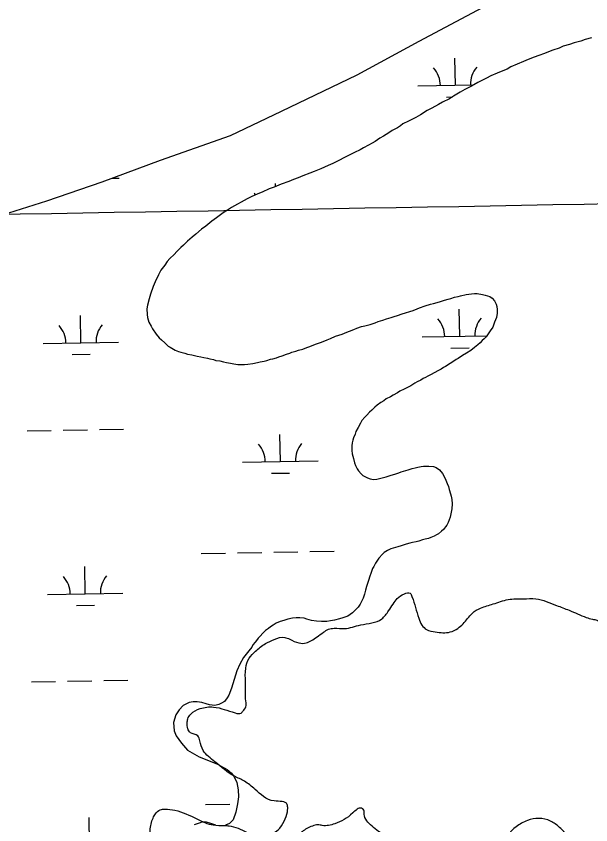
# Model space of a CAD drawing. Extents: x 3892998 to 3931244, y 278583 to 304547.
# Drawn here: x 3921124 to 3921886, y 295736 to 296807 of the extents above; entities that cross this region are included whole.
import ezdxf

# ---------------------------------------------------------------- set-up
doc = ezdxf.new("R2010")
doc.units = 0
for name, color, linetype in [('V-GRID-MAJR', 7, 'Continuous'), ('V-RIVR-EDGE', 7, 'Continuous'), ('V-TOPO-SHOR', 7, 'Continuous'), ('V-WETL-SWMP', 7, 'Continuous')]:
    doc.layers.add(name, color=color, linetype=linetype)

msp = doc.modelspace()

# ---------------------------------------------------------------- linework, layer by layer
at = {"layer": 'V-GRID-MAJR'}
msp.add_spline([(3897060.6180000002, 296135.19), (3902372.4110000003, 296225.205), (3907684.191, 296315.993), (3912995.9590000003, 296407.553), (3918307.7120000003, 296499.886), (3923619.453, 296592.991), (3928931.179, 296686.869), (3928931.18, 296686.869)], degree=3, dxfattribs=at)
at = {"layer": 'V-RIVR-EDGE'}
msp.add_spline([(3921685.2145083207, 295162.9665216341), (3921686.277745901, 295170.6221469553), (3921687.6985520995, 295182.10601531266), (3921687.7321214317, 295195.68192874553), (3921687.062604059, 295206.4747609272), (3921684.6482812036, 295215.5313951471), (3921677.363996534, 295225.9924812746), (3921664.5187138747, 295239.94834288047), (3921649.922600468, 295249.7313041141), (3921641.581964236, 295255.32156767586), (3921636.724913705, 295261.9475247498), (3921634.3123123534, 295271.700359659), (3921633.636769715, 295280.05648942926), (3921633.6755035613, 295295.7210049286), (3921635.4624858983, 295314.51411976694), (3921632.701784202, 295324.26781542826), (3921629.946247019, 295336.11011315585), (3921623.361606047, 295347.9618791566), (3921620.2553862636, 295358.760736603), (3921618.892250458, 295370.5995913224), (3921620.328550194, 295388.3492658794), (3921621.0686492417, 295406.1006619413), (3921622.1370513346, 295415.844889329), (3921627.738504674, 295428.7108300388), (3921636.818379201, 295440.5238621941), (3921643.097957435, 295446.0779741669), (3921660.1643425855, 295449.8649011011), (3921685.2335926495, 295452.2396293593), (3921696.383132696, 295456.3892894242), (3921701.9579027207, 295458.46411945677), (3921707.8756085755, 295458.4494866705), (3921719.352590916, 295454.24387771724), (3921730.4771691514, 295448.298627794), (3921737.434011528, 295446.1928106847), (3921746.1373808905, 295446.51939222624), (3921748.917019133, 295444.4239041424), (3921748.904107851, 295439.20239897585), (3921750.9832416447, 295435.3681306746), (3921755.1561420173, 295433.61729992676), (3921761.4210874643, 295433.2537060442), (3921771.515997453, 295433.22874423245), (3921779.1673190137, 295430.42500493), (3921791.3327552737, 295423.0847713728), (3921798.9849375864, 295420.62913241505), (3921805.5997048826, 295420.960878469), (3921815.0070217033, 295424.4186416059), (3921820.9384995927, 295429.97361433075), (3921822.710849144, 295442.849023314), (3921822.380824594, 295450.1599912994), (3921818.2156709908, 295455.0437251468), (3921812.3048511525, 295457.8431606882), (3921798.725494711, 295456.4843286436), (3921793.161914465, 295458.9348030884), (3921793.1662182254, 295460.6753048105), (3921802.228016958, 295465.178229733), (3921802.232320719, 295466.9187314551), (3921797.7199275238, 295472.15142639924), (3921797.3812954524, 295475.9813909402), (3921797.7354210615, 295478.41723259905), (3921802.619154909, 295482.58238620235), (3921802.983609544, 295489.19543199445), (3921803.36872223, 295504.1628860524), (3921811.4180677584, 295521.5481059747), (3921821.5551546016, 295538.5800610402), (3921827.8312898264, 295542.7417716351), (3921841.0702926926, 295547.2343675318), (3921844.558182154, 295550.0105627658), (3921844.5693719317, 295554.53586724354), (3921844.9389910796, 295563.23751510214), (3921847.0611624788, 295576.8082640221), (3921852.309350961, 295587.5864634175), (3921858.601840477, 295598.36208055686), (3921868.0169040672, 295604.9527467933), (3921882.3045117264, 295611.18326215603), (3921887.5363459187, 295615.34755500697), (3921890.3392244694, 295622.65077622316), (3921896.64204301, 295637.6035974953), (3921894.9290853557, 295648.7471122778), (3921890.4235781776, 295656.76460997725), (3921883.825165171, 295663.0467704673), (3921872.0018039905, 295667.9494408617), (3921863.308763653, 295671.80006345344), (3921856.705186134, 295675.9936218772), (3921848.7178147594, 295683.67162675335), (3921844.556964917, 295690.2958623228), (3921843.1783355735, 295695.8689108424), (3921846.324149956, 295701.0826692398), (3921857.8243726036, 295706.27576958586), (3921859.2219384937, 295708.36092864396), (3921855.0739999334, 295720.2066693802), (3921844.312154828, 295732.06876440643), (3921832.1493008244, 295740.4532989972), (3921816.8414931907, 295743.972175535), (3921801.5181920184, 295741.2252458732), (3921786.5292191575, 295732.9078499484), (3921778.150709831, 295723.1816983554), (3921777.792280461, 295719.0053549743), (3921777.775926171, 295712.3914484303), (3921779.156277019, 295707.51460059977), (3921778.4480258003, 295702.6429172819), (3921771.81948647, 295696.741565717), (3921761.3652863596, 295692.24208380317), (3921751.2574650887, 295687.04554044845), (3921739.3945093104, 295675.93559499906), (3921731.375290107, 295670.7338871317), (3921708.7315526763, 295663.82782913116), (3921705.2548529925, 295665.57693837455), (3921701.4240276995, 295664.8902059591), (3921688.520213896, 295655.17524414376), (3921677.3723953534, 295651.7217847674), (3921662.7478771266, 295650.0174346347), (3921649.869885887, 295650.74548315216), (3921640.484087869, 295655.990228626), (3921636.673920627, 295663.6579044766), (3921635.6459738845, 295670.2743932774), (3921640.5408975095, 295678.96485135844), (3921642.64327161, 295684.5292923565), (3921642.6579043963, 295690.44699821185), (3921641.629096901, 295696.71538666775), (3921637.117564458, 295702.29618195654), (3921615.2285588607, 295719.05922587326), (3921597.8553894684, 295731.9819762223), (3921585.7097505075, 295747.32851770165), (3921585.370257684, 295750.81038189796), (3921585.3780044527, 295753.94328499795), (3921581.90560853, 295757.43289596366), (3921570.4028036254, 295751.1954945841), (3921546.3485890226, 295736.98277235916), (3921529.9818475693, 295734.5865252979), (3921524.0667239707, 295735.6454591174), (3921516.752312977, 295733.92303319), (3921503.1574629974, 295726.2983949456), (3921494.4334355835, 295717.61740513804), (3921482.909972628, 295703.02559549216), (3921481.5063814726, 295698.50373402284), (3921481.1462305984, 295693.63118995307), (3921481.478837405, 295687.3645230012), (3921487.733453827, 295682.82372498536), (3921501.990935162, 295676.87072829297), (3921510.6874185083, 295674.4125070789), (3921512.071212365, 295670.9280606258), (3921510.3169386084, 295665.3627588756), (3921501.250836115, 295659.11933223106), (3921493.5762742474, 295652.5243622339), (3921491.4730393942, 295646.6118208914), (3921491.4523813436, 295638.25741262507), (3921494.2294373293, 295635.117623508), (3921494.220829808, 295631.6366200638), (3921494.2010325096, 295623.6303121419), (3921490.3547136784, 295616.6777735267), (3921486.8702672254, 295615.29397967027), (3921482.697366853, 295617.0448104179), (3921479.5636030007, 295616.7044568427), (3921472.5817988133, 295608.7153639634), (3921464.9175659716, 295606.2975980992), (3921455.516274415, 295605.2765373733), (3921449.950111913, 295606.6827107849), (3921442.3125623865, 295615.056055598), (3921438.8418879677, 295619.24186725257), (3921433.2748647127, 295620.29994031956), (3921419.6998120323, 295620.6816099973), (3921398.8137913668, 295620.7332551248), (3921385.5859782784, 295620.76596370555), (3921377.937238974, 295624.6140040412), (3921373.4231242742, 295629.150498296), (3921365.4521071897, 295643.44240971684), (3921350.176147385, 295659.84099899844), (3921338.7120763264, 295669.2681131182), (3921330.0147322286, 295671.37823398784), (3921301.455010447, 295665.1830094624), (3921294.1509284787, 295667.637787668), (3921286.1747468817, 295679.84109702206), (3921284.4626499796, 295691.33271214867), (3921285.5250268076, 295698.6402371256), (3921296.342820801, 295709.4046644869), (3921300.5355184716, 295715.6601416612), (3921301.958906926, 295728.1883110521), (3921305.828466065, 295744.53955896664), (3921308.9751411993, 295750.1014177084), (3921315.253858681, 295755.30742933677), (3921321.5222471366, 295756.3362368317), (3921334.7466172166, 295754.9111268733), (3921363.610540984, 295743.35237308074), (3921385.521065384, 295735.29183777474), (3921400.139558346, 295734.55948549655), (3921406.404503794, 295734.19589161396), (3921429.706568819, 295725.78381295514), (3921440.4864897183, 295721.23182516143), (3921454.410503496, 295721.1973950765), (3921471.4863569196, 295728.81342579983), (3921479.5210696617, 295740.28093986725), (3921483.729260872, 295752.80222324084), (3921484.0876902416, 295756.978566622), (3921483.405261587, 295762.5498936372), (3921466.3595344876, 295767.117374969), (3921440.9860824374, 295782.49662502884), (3921426.7406516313, 295793.3230265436), (3921413.529192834, 295799.9696416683), (3921387.816247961, 295818.8307559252), (3921372.1896055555, 295834.1859049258), (3921367.6952881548, 295846.728707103), (3921364.9268396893, 295853.34949966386), (3921355.190359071, 295857.55080485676), (3921351.7222669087, 295862.7809175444), (3921351.045863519, 295870.7889469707), (3921351.75497549, 295876.0087306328), (3921355.9476731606, 295882.2642078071), (3921368.1492610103, 295889.54418871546), (3921385.9075430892, 295891.58889242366), (3921400.1719104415, 295888.4206984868), (3921414.4328347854, 295883.86010317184), (3921422.4382819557, 295883.4922055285), (3921424.8818703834, 295886.27098301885), (3921428.7247462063, 295891.8311202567), (3921428.743682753, 295899.4893278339), (3921428.110316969, 295924.90237448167), (3921428.5031764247, 295943.00273163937), (3921433.061189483, 295956.21935494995), (3921441.4388380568, 295965.5974061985), (3921454.6916129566, 295975.6596076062), (3921466.1926963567, 295981.2008082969), (3921480.123596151, 295983.9511809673), (3921486.7314774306, 295981.4981242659), (3921498.9029389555, 295976.5945931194), (3921508.6497485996, 295976.5704920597), (3921515.6195022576, 295979.68618011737), (3921522.94166002, 295984.54150914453), (3921531.659662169, 295990.7857965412), (3921537.934936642, 295994.59940679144), (3921545.596587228, 295995.9728716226), (3921559.5197402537, 295995.59034119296), (3921580.765911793, 296000.4112401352), (3921608.6337366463, 296008.3486878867), (3921617.711028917, 296019.11741900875), (3921623.6511143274, 296028.15339517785), (3921629.2387956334, 296035.4497303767), (3921638.652998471, 296041.6922962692), (3921646.3129275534, 296042.3695604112), (3921648.739300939, 296038.1863310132), (3921657.7184674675, 296009.27162287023), (3921661.8732920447, 296000.2106848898), (3921668.124465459, 295994.2774854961), (3921679.604030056, 295991.11617757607), (3921699.4457496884, 295991.06711470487), (3921709.5527102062, 295995.91555771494), (3921722.464270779, 296008.76342263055), (3921728.748152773, 296016.058036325), (3921739.5556177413, 296022.6452595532), (3921756.2782063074, 296028.1735489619), (3921776.1345587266, 296034.0421919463), (3921796.3269609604, 296035.03656935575), (3921812.6876771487, 296034.9961140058), (3921840.166085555, 296026.22560597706), (3921856.85940855, 296019.91848367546), (3921879.4626906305, 296010.46382548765), (3921887.8110736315, 296008.00646502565), (3921893.725336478, 296006.5994308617), (3921899.284612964, 296002.4084546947), (3921902.7484013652, 295995.43784028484), (3921902.7337685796, 295989.5201344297), (3921904.800851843, 295980.8124613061), (3921904.7862190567, 295974.8947554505), (3921900.569420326, 295958.8924686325), (3921898.1060345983, 295948.10738322), (3921897.7415799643, 295941.49433742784), (3921905.0189786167, 295928.24844854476), (3921914.7434087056, 295919.1737385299), (3921926.577959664, 295918.7963726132), (3921933.8794593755, 295915.2972933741), (3921942.900802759, 295903.4395021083), (3921946.375780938, 295900.9941921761), (3921956.8007154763, 295893.6582623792), (3921968.6008363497, 295879.3568826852), (3921985.6370951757, 295870.96029756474)], degree=3, dxfattribs=at)
at = {"layer": 'V-TOPO-SHOR'}
msp.add_lwpolyline([(3921097.539, 296541.342), (3921165.133, 296562.291), (3921238.274, 296587.431), (3921315.67, 296616.469), (3921408.204, 296649.147), (3921475.752, 296681.465), (3921576.02, 296729.328), (3921658.282, 296774.262), (3921770.522, 296834.006)], dxfattribs=at)
at = {"layer": 'V-WETL-SWMP'}
for p, q in [((3921706.296419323, 296715.6104026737), (3921705.6733469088, 296751.6050103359)), ((3921656.303908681, 296714.7450243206), (3921730.2558685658, 296716.0251445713)), ((3921694.565289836, 296699.9740232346), (3921702.2334962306, 296700.1067611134)), ((3921251.2086735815, 296592.28346820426), (3921261.045268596, 296592.4537412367)), ((3921468.10883402, 296581.5596646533), (3921468.0388039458, 296585.60526991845)), ((3921210.221393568, 296374.2984267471), (3921209.598321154, 296410.2930344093)), ((3921712.0542141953, 296382.98523311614), (3921711.431141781, 296418.97984077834)), ((3921662.0617035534, 296382.11985476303), (3921747.685064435, 296383.6020088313)), ((3921160.228882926, 296373.433048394), (3921260.2139042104, 296375.1638051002)), ((3921700.3230847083, 296367.34885367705), (3921724.3194898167, 296367.76423528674)), ((3921198.490264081, 296358.662047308), (3921222.4866691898, 296359.07742891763)), ((3921234.807856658, 296259.2747295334), (3921266.803063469, 296259.8285716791)), ((3921138.8222362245, 296257.6132030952), (3921170.817443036, 296258.1670452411)), ((3921186.8150464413, 296258.44396631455), (3921218.8102532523, 296258.99780846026)), ((3921474.4196712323, 296216.9854926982), (3921473.796598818, 296252.9801003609)), ((3921424.427160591, 296216.1201143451), (3921524.4121818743, 296217.8508710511)), ((3921462.6885417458, 296201.34911325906), (3921486.6849468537, 296201.764494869)), ((3921369.6698119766, 296095.08326809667), (3921401.6650187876, 296095.63711024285)), ((3921417.6626221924, 296095.9140313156), (3921449.6578290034, 296096.4678734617)), ((3921465.655432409, 296096.7447945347), (3921497.65063922, 296097.2986366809)), ((3921513.6482426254, 296097.5755577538), (3921545.643449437, 296098.12939989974)), ((3921215.9791884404, 296041.6732571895), (3921215.356116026, 296077.6678648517)), ((3921165.9866777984, 296040.8078788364), (3921265.9716990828, 296042.5386355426)), ((3921204.2480589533, 296026.0368777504), (3921228.2444640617, 296026.45225936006)), ((3921240.5656515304, 295926.6495599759), (3921272.5608583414, 295927.20340212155)), ((3921144.580031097, 295924.98803353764), (3921176.5752379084, 295925.5418756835)), ((3921192.5728413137, 295925.81879675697), (3921224.568048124, 295926.3726389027)), ((3921375.427606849, 295762.4580985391), (3921407.4228136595, 295763.0119406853)), ((3921221.7369833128, 295709.04808763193), (3921221.113910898, 295745.04269529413))]:
    msp.add_line(p, q, dxfattribs=at)
for points in [[(3921097.539, 296541.343), (3921165.133, 296562.292), (3921238.273, 296587.43), (3921315.669, 296616.469), (3921408.204, 296649.147), (3921475.752, 296681.465), (3921576.019, 296729.328), (3921658.282, 296774.262), (3921770.523, 296834.005)], [(3921886.665, 296778.56), (3921878.16, 296776.166), (3921872.261, 296774.034), (3921863.432, 296771.648), (3921857.5330000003, 296769.515), (3921849.0360000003, 296767.446), (3921843.454, 296764.981)], [(3921843.454, 296764.981), (3921835.267, 296762.255), (3921829.684, 296759.79), (3921824.435, 296757.642), (3921816.572, 296754.908), (3921810.673, 296752.776), (3921802.802, 296749.717), (3921796.5700000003, 296747.268), (3921788.035, 296743.575), (3921779.824, 296739.874), (3921774.883, 296737.069), (3921767.012, 296734.01), (3921761.755, 296731.538), (3921753.227, 296728.169), (3921747.629, 296725.055), (3921738.753, 296720.721), (3921735.792, 296719.168), (3921727.557, 296714.493), (3921718.673, 296709.83400000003), (3921712.7430000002, 296706.403), (3921703.843, 296701.094), (3921698.238, 296697.656), (3921689.3540000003, 296692.99700000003), (3921683.764, 296690.207), (3921674.872, 296685.223), (3921668.949, 296682.117), (3921660.042, 296676.484), (3921653.779, 296672.73600000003), (3921644.2460000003, 296668.093), (3921636.684, 296664.376), (3921633.375, 296661.857), (3921629.416, 296659.353), (3921622.504, 296655.621), (3921617.88, 296652.484), (3921610.952, 296648.103), (3921606.344, 296645.615), (3921600.065, 296641.218), (3921595.782, 296638.722), (3921591.174, 296636.234), (3921584.586, 296632.494), (3921579.978, 296630.006), (3921572.416, 296626.289), (3921567.483, 296623.809), (3921558.6070000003, 296619.47500000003), (3921552.685, 296616.369), (3921543.809, 296612.034), (3921537.569, 296609.26), (3921528.044, 296604.942), (3921519.184, 296601.256), (3921513.284, 296599.124), (3921504.099, 296595.447), (3921497.8680000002, 296592.998), (3921491.636, 296590.549), (3921485.404, 296588.10000000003), (3921475.5700000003, 296584.439), (3921466.06, 296580.76900000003), (3921459.504, 296578.328), (3921450.3030000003, 296574.001), (3921444.7290000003, 296571.86100000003), (3921435.861, 296567.852), (3921430.27, 296565.06200000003), (3921422.693, 296560.697), (3921417.7600000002, 296558.216), (3921409.8510000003, 296553.534), (3921404.245, 296550.09500000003), (3921398.631, 296546.332), (3921389.708, 296540.049), (3921383.755, 296535.64400000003), (3921375.473, 296529.021), (3921369.852, 296524.933), (3921362.22, 296518.295), (3921357.58, 296514.50800000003), (3921351.27, 296508.81200000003), (3921345.95, 296503.742), (3921342.625, 296500.574), (3921337.2970000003, 296495.179), (3921333.632, 296491.369), (3921327.9790000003, 296485.982), (3921324.639, 296482.164), (3921321.274, 296477.37200000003), (3921315.907, 296470.354), (3921312.844, 296464.58), (3921308.397, 296455.266), (3921305.968, 296448.827), (3921302.478, 296438.839), (3921300.7060000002, 296432.71), (3921298.23, 296424.322), (3921297.4560000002, 296419.143), (3921297.933, 296411.984), (3921298.481, 296407.748), (3921300.288, 296401.856), (3921303.077, 296396.266), (3921305.264, 296392.64), (3921309.97, 296385.704), (3921313.757, 296381.065), (3921316.934, 296378.064), (3921321.3850000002, 296374.059), (3921325.8370000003, 296370.053), (3921328.396, 296368.367), (3921335.128, 296364.631), (3921339.31, 296362.906)], [(3921339.31, 296362.906), (3921342.5330000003, 296361.854), (3921347.705, 296360.755), (3921351.5700000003, 296359.362), (3921357.066, 296358.255), (3921360.622, 296357.52), (3921364.1780000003, 296356.784), (3921369.025, 296355.693), (3921372.9050000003, 296354.95), (3921377.752, 296353.858), (3921380.983, 296353.131), (3921385.83, 296352.039), (3921389.054, 296350.987), (3921394.233, 296350.213), (3921399.08, 296349.121), (3921402.953, 296348.054), (3921408.457, 296347.271), (3921412.662, 296346.52), (3921418.166, 296345.738), (3921422.387, 296345.636), (3921426.933, 296345.527), (3921431.169, 296346.074), (3921438.011, 296346.884), (3921444.219, 296348.359), (3921447.806, 296348.923), (3921453.0330000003, 296350.096), (3921456.3030000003, 296350.992), (3921461.2120000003, 296352.498), (3921464.475, 296353.069), (3921469.06, 296354.583), (3921472.338, 296355.804), (3921476.915, 296356.993), (3921482.489, 296359.13300000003), (3921486.7490000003, 296360.655), (3921489.703, 296361.88300000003), (3921494.937, 296363.382), (3921498.54, 296364.594), (3921504.091, 296365.76), (3921509.34, 296367.908), (3921513.276, 296369.43700000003), (3921518.85, 296371.577), (3921522.453, 296372.79), (3921527.6950000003, 296374.613), (3921530.973, 296375.83400000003), (3921536.555, 296378.298), (3921540.815, 296379.82), (3921547.387, 296382.91000000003), (3921551.647, 296384.43200000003), (3921556.2320000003, 296385.946), (3921562.464, 296388.395), (3921566.074, 296389.93200000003), (3921571.649, 296392.072), (3921575.5840000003, 296393.602), (3921581.808, 296395.726), (3921586.3850000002, 296396.915), (3921593.25, 296398.699), (3921599.799, 296400.816), (3921604.059, 296402.338), (3921610.282, 296404.462), (3921614.867, 296405.976), (3921621.083, 296407.775), (3921625.343, 296409.297), (3921629.595, 296410.494), (3921635.819, 296412.618), (3921640.071, 296413.816), (3921645.971, 296415.94800000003), (3921650.223, 296417.145), (3921655.472, 296419.292), (3921658.751, 296420.513), (3921666.289, 296423.255), (3921673.162, 296425.364), (3921677.414, 296426.561), (3921685.261, 296428.646), (3921691.81, 296430.763), (3921696.719, 296432.26900000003), (3921699.99, 296433.165), (3921704.907, 296434.995), (3921709.801, 296435.852), (3921713.071, 296436.748), (3921720.586, 296438.516), (3921727.752, 296439.318), (3921731.656, 296439.549), (3921734.903, 296439.471), (3921742.023, 296438.325), (3921745.579, 296437.59), (3921752.026, 296435.485), (3921754.901, 296433.467), (3921758.062, 296429.817), (3921760.233, 296425.541), (3921761.129, 296422.271), (3921761.684, 296418.359), (3921761.5670000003, 296413.489), (3921760.46, 296407.992), (3921758.039, 296401.878), (3921755.602, 296395.114), (3921752.23, 296389.998), (3921748.5330000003, 296384.889), (3921746.847, 296382.33), (3921744.512, 296379.787), (3921741.852, 296377.252), (3921738.859, 296374.401)], [(3921738.859, 296374.401), (3921735.866, 296371.549), (3921731.56, 296368.079), (3921726.595, 296364.3), (3921720.9820000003, 296360.537), (3921715.7090000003, 296357.415), (3921710.095, 296353.652), (3921707.4590000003, 296352.091), (3921702.835, 296348.953), (3921699.208, 296346.766), (3921693.27, 296343.011), (3921690.634, 296341.45), (3921687.34, 296339.58), (3921684.046, 296337.71), (3921678.123, 296334.604), (3921674.1720000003, 296332.425), (3921669.5640000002, 296329.93700000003), (3921666.603, 296328.384), (3921663.642, 296326.831), (3921660.348, 296324.961), (3921655.423, 296322.806), (3921652.446, 296320.603), (3921647.173, 296317.481), (3921641.907, 296314.684), (3921638.289, 296312.822), (3921632.699, 296310.033), (3921629.4050000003, 296308.163), (3921623.807, 296305.049), (3921620.181, 296302.862), (3921614.591, 296300.07300000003), (3921611.281, 296297.554), (3921607.33, 296295.375), (3921602.691, 296291.588), (3921599.381, 296289.069), (3921595.384, 296284.941), (3921592.399, 296282.414), (3921588.7260000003, 296278.279), (3921586.39, 296275.737), (3921582.3850000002, 296271.28500000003), (3921580.35, 296267.76), (3921577.287, 296261.98600000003), (3921574.565, 296256.854), (3921573.505, 296253.306), (3921571.4390000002, 296248.482), (3921570.387, 296245.259), (3921569.6520000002, 296241.703), (3921569.233, 296237.815), (3921569.085, 296231.645), (3921569.6240000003, 296227.08400000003), (3921571.1070000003, 296221.201), (3921572.59, 296215.317), (3921574.127, 296211.707), (3921576.291, 296207.106), (3921577.852, 296204.47000000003), (3921581.3370000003, 296200.81200000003), (3921583.555, 296198.484), (3921589.654, 296195.414), (3921593.194, 296194.029), (3921597.724, 296193.27), (3921602.285, 296193.81), (3921605.88, 296194.69800000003), (3921611.1070000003, 296195.87200000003), (3921614.702, 296196.76), (3921619.611, 296198.266), (3921627.1410000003, 296200.684), (3921631.394, 296201.881), (3921634.347, 296203.109), (3921640.563, 296204.909), (3921643.841, 296206.129), (3921649.075, 296207.627), (3921653.003, 296208.832), (3921656.265, 296209.404), (3921660.842, 296210.593), (3921664.097, 296210.839), (3921671.248, 296210.992), (3921677.401, 296210.194), (3921680.625, 296209.142), (3921685.092, 296205.78500000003), (3921689.204, 296201.138), (3921692.009, 296196.197), (3921693.538, 296192.262), (3921695.377, 296187.67), (3921696.914, 296184.059), (3921698.111, 296179.80700000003), (3921699.927, 296174.24), (3921700.822, 296170.97000000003), (3921701.37, 296166.733), (3921701.879, 296160.873), (3921701.398, 296154.387), (3921700.259, 296147.592), (3921699.176, 296143.07), (3921696.739, 296136.306), (3921694.705, 296132.782), (3921693.019, 296130.223), (3921690.343, 296127.039), (3921688.015, 296124.821), (3921684.0330000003, 296121.343), (3921681.072, 296119.79), (3921678.111, 296118.237), (3921673.518, 296116.398), (3921670.565, 296115.17)], [(3921670.565, 296115.17), (3921665.988, 296113.981), (3921662.717, 296113.085), (3921657.808, 296111.579), (3921654.213, 296110.691), (3921649.311, 296109.509), (3921645.724, 296108.946), (3921640.815, 296107.44), (3921634.2660000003, 296105.32300000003), (3921630.014, 296104.126), (3921627.068, 296103.223), (3921623.798, 296102.327), (3921620.852, 296101.423), (3921616.252, 296099.26), (3921611.961, 296096.439), (3921609.633, 296094.221), (3921604.955, 296088.811), (3921602.2630000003, 296084.977), (3921600.577, 296082.419), (3921598.1950000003, 296077.928), (3921596.501, 296075.045), (3921594.072, 296068.606), (3921592.687, 296065.065), (3921590.923, 296059.26), (3921589.855, 296055.387), (3921588.463, 296051.522), (3921587.3710000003, 296046.676), (3921585.615, 296041.195), (3921583.866, 296036.039), (3921582.4820000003, 296032.499), (3921580.099, 296028.00800000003), (3921577.4080000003, 296024.174), (3921575.397, 296021.624), (3921569.745, 296016.237), (3921563.799, 296012.157), (3921557.242, 296009.716), (3921552.665, 296008.526), (3921546.125, 296006.735), (3921540.582, 296005.893), (3921536.012, 296005.029), (3921532.758, 296004.782), (3921528.862, 296004.876), (3921522.051, 296005.365), (3921515.5810000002, 296006.496), (3921509.451, 296008.268), (3921505.903, 296009.328), (3921500.3910000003, 296009.78500000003), (3921495.52, 296009.903), (3921490.634, 296009.37), (3921484.426, 296007.896), (3921478.867, 296006.405), (3921473.958, 296004.89900000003), (3921469.0330000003, 296002.743), (3921465.074, 296000.24), (3921461.448, 295998.053), (3921458.471, 295995.851), (3921454.829, 295993.014), (3921451.171, 295989.529), (3921447.8310000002, 295985.711), (3921445.163, 295982.851), (3921442.8200000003, 295979.984), (3921440.809, 295977.433), (3921438.125, 295973.924), (3921436.432, 295971.041), (3921432.735, 295965.93200000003), (3921425.399, 295957.343), (3921420.7860000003, 295948.379), (3921416.56, 295939.418), (3921413.125, 295928.13), (3921409.69, 295916.841), (3921406.244, 295907.496), (3921403.934, 295903.597), (3921400.463, 295898.914), (3921396.588, 295896.95), (3921392.7120000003, 295894.98600000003), (3921387.667, 295893.792), (3921380.668, 295894.53), (3921375.9990000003, 295895.67), (3921370.548, 295897.583), (3921364.326, 295898.326), (3921358.884, 295898.685), (3921353.45, 295897.489), (3921345.699, 295893.56), (3921340.289, 295888.09), (3921336.051, 295881.46), (3921332.998, 295871.339), (3921333.838, 295860.075), (3921336.594, 295853.484), (3921343.254, 295843.805), (3921351.466, 295834.52400000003), (3921366.67, 295825.67), (3921379.133, 295820.68700000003), (3921391.207, 295815.702), (3921404.0700000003, 295808.778), (3921409.5360000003, 295804.145), (3921413.061, 295799.113), (3921416.599, 295791.749), (3921418.596, 295782.045), (3921419.0360000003, 295772.721), (3921417.5330000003, 295763.386), (3921415.264, 295752.104)], [(3921415.264, 295752.104), (3921411.822, 295741.981), (3921407.185, 295737.292), (3921401.757, 295734.931)], [(3921388.934, 295734.86), (3921382.315, 295737.155), (3921376.475, 295739.066), (3921371.81, 295739.429), (3921366.767, 295737.846), (3921360.174, 295735.478)]]:
    msp.add_lwpolyline(points, dxfattribs=at)
for centre, radius, start, end in [((3921651.0535402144, 296715.129013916), 35.24628790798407, 0.21988000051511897, 41.76353833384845), ((3921761.522863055, 296717.0412555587), 35.246287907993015, 140.21987699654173, 181.76353532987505), ((3921413.4189972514, 296549.1292734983), 35.24628790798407, 37.138110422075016, 41.76353833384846), ((3921656.8113350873, 296382.50384435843), 35.24628790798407, 0.21988000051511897, 41.76353833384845), ((3921767.2806579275, 296384.41608600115), 35.246287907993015, 140.21987699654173, 181.76353532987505), ((3921154.97851446, 296373.8170379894), 35.24628790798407, 0.21988000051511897, 41.76353833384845), ((3921265.4478373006, 296375.7292796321), 35.246287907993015, 140.21987699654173, 181.76353532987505), ((3921419.176792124, 296216.50410394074), 35.24628790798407, 0.21988000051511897, 41.76353833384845), ((3921529.6461149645, 296218.4163455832), 35.246287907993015, 140.21987699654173, 181.76353532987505), ((3921160.7363093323, 296041.1918684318), 35.24628790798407, 0.21988000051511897, 41.76353833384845), ((3921271.2056321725, 296043.1041100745), 35.246287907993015, 140.21987699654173, 181.76353532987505)]:
    msp.add_arc(centre, radius, start, end, dxfattribs=at)

doc.saveas('drawing.dxf')
